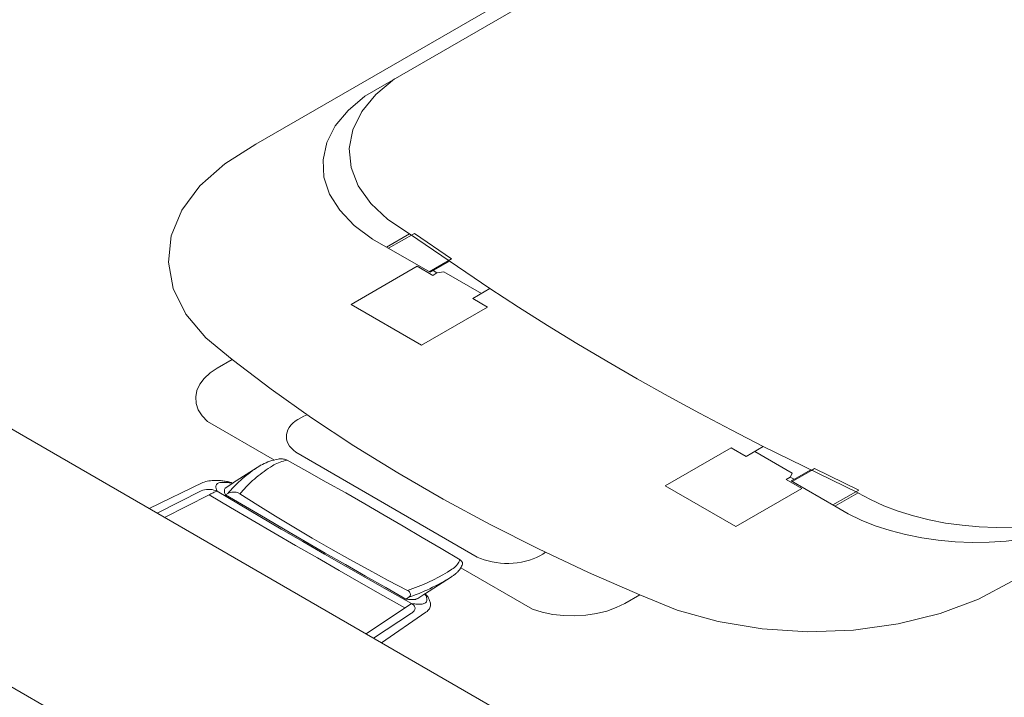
# Model space of a CAD drawing. Header units: millimetres. Extents: x 567 to 934, y -1 to 364.
# Tile 553 of 656: x 743.82 to 744.635, y 65.201 to 65.762. Entities that reach past the tile are written whole.
import ezdxf

# ---------------------------------------------------------------- set-up
doc = ezdxf.new("R2010")
doc.units = ezdxf.units.MM
doc.header["$MEASUREMENT"] = 0
doc.linetypes.add('JIS_02_2.0', pattern=[0.3, 0.2, -0.1])
for name, color, linetype, lineweight in [('A-WALL', 7, 'Continuous', 25), ('DI-Área do detalhe', 10, 'JIS_02_2.0', 0), ('Peças hidrossanitárias', 7, 'Continuous', 13)]:
    doc.layers.add(name, color=color, linetype=linetype, lineweight=lineweight)

msp = doc.modelspace()

# ---------------------------------------------------------------- linework, layer by layer
at = {"layer": 'A-WALL', "color": 8, "lineweight": 5}
msp.add_line((744.95442, 64.76387), (742.91441, 65.94168), dxfattribs=at)
at = {"layer": 'DI-Área do detalhe'}
msp.add_lwpolyline([(753.01732, 67.10552), (746.7732, 63.50048), (738.64811, 68.1915), (744.89223, 71.79655), (753.01732, 67.10552)], dxfattribs=at)
at = {"layer": 'Peças hidrossanitárias', "color": 8, "lineweight": 5}
for p, q in [((744.44404, 65.90629), (744.01514, 65.65866)), ((744.10541, 65.69857), (744.45439, 65.90006)), ((744.14242, 65.58466), (744.12326, 65.57359)), ((744.14635, 65.58497), (744.12495, 65.57262)), ((744.14242, 65.58466), (744.2088, 65.53924)), ((744.17702, 65.56387), (744.14635, 65.58497)), ((744.15941, 65.55272), (744.11174, 65.58024)), ((744.17436, 65.56234), (744.15856, 65.55322)), ((744.17552, 65.56201), (744.16064, 65.55342)), ((744.17436, 65.56234), (744.17702, 65.56387)), ((744.09396, 65.52622), (744.14852, 65.55772)), ((744.14852, 65.55772), (744.16151, 65.55022)), ((744.16179, 65.5541), (744.15941, 65.55272)), ((744.16151, 65.55022), (744.16501, 65.55224)), ((744.16501, 65.55224), (744.16179, 65.5541)), ((744.16521, 65.55227), (744.17073, 65.55312)), ((744.17073, 65.55312), (744.20179, 65.53519)), ((744.20871, 65.53931), (744.1946, 65.53111)), ((744.1946, 65.53111), (744.20689, 65.52402)), ((744.15233, 65.49252), (744.09396, 65.52622)), ((744.20689, 65.52402), (744.15233, 65.49252)), ((743.99558, 65.48065), (743.98315, 65.47347)), ((743.97493, 65.42938), (744.03046, 65.39732)), ((744.3541, 65.37603), (744.40866, 65.40753)), ((744.40866, 65.40753), (744.42094, 65.40043)), ((744.42094, 65.40043), (744.43513, 65.40857)), ((744.51368, 65.37031), (744.43513, 65.40857)), ((744.1984, 65.31711), (744.04818, 65.40384)), ((744.45908, 65.38664), (744.42809, 65.40453)), ((743.99588, 65.37814), (744.0191, 65.39309)), ((744.47503, 65.38874), (744.45923, 65.37962)), ((744.47446, 65.38942), (744.46058, 65.38141)), ((744.47503, 65.38874), (744.47769, 65.39028)), ((744.47769, 65.39028), (744.51423, 65.37258)), ((744.45753, 65.38335), (744.45403, 65.38133)), ((744.45403, 65.38133), (744.46703, 65.37383)), ((744.46075, 65.38149), (744.45753, 65.38335)), ((744.45764, 65.38358), (744.45908, 65.38664)), ((744.45837, 65.38012), (744.46075, 65.38149)), ((744.49548, 65.35869), (744.45837, 65.38012)), ((743.92683, 65.35715), (743.97121, 65.37872)), ((743.99611, 65.37829), (743.98974, 65.3742)), ((744.41247, 65.34233), (744.3541, 65.37603)), ((744.46703, 65.37383), (744.41247, 65.34233)), ((744.51423, 65.37258), (744.49284, 65.36022)), ((743.93343, 65.35334), (743.9699, 65.37185)), ((743.97631, 65.3686), (743.9394, 65.3499)), ((743.99005, 65.36855), (743.99189, 65.36977)), ((744.51368, 65.37031), (744.49452, 65.35925)), ((744.1847, 65.30827), (744.24412, 65.27397)), ((744.1771, 65.30082), (744.15477, 65.28646)), ((744.14176, 65.28389), (744.13933, 65.28236)), ((744.15492, 65.28655), (744.14908, 65.28281)), ((744.32048, 65.27872), (744.33291, 65.28589)), ((744.10645, 65.25345), (744.14397, 65.27866)), ((744.11241, 65.25001), (744.14381, 65.27063)), ((744.15595, 65.27153), (744.11901, 65.24619))]:
    msp.add_line(p, q, dxfattribs=at)
for points in [[(744.12995, 65.71274), (744.1144, 65.69991), (744.10276, 65.68576), (744.09534, 65.67069), (744.09235, 65.65512), (744.09387, 65.63948), (744.09987, 65.6242), (744.11017, 65.60971), (744.12448, 65.59641), (744.14242, 65.58466)], [(744.10541, 65.69857), (744.09141, 65.68676), (744.0808, 65.67383), (744.07384, 65.66009), (744.0707, 65.64589), (744.07147, 65.63159), (744.07612, 65.61753), (744.08453, 65.60407), (744.09651, 65.59154), (744.11174, 65.58024)], [(744.01514, 65.65866), (743.98939, 65.6426), (743.96875, 65.62424), (743.95381, 65.60412), (743.94502, 65.58283), (743.94262, 65.56099), (743.94669, 65.53923), (743.9571, 65.51818), (743.97356, 65.49847), (743.99558, 65.48065)], [(744.20871, 65.53931), (744.23241, 65.52397), (744.25649, 65.50883), (744.28094, 65.49388), (744.30575, 65.47914), (744.33092, 65.4646), (744.35646, 65.45028), (744.38234, 65.43616), (744.40857, 65.42226), (744.43513, 65.40857)], [(743.99558, 65.48065), (744.0277, 65.45615), (744.06125, 65.4323), (744.0962, 65.40914), (744.13252, 65.38668), (744.17014, 65.36495), (744.20905, 65.34399), (744.24917, 65.32381), (744.29048, 65.30443), (744.33291, 65.28589)], [(743.98315, 65.47347), (743.97714, 65.46944), (743.97225, 65.46493), (743.96859, 65.46005), (743.96624, 65.4549), (743.96525, 65.44961), (743.96565, 65.44429), (743.96743, 65.43907), (743.97054, 65.43406), (743.97493, 65.42938)], [(744.05763, 65.4348), (744.05482, 65.43368), (744.05221, 65.43242), (744.0498, 65.43102), (744.04764, 65.4295), (744.04573, 65.42787), (744.04409, 65.42614), (744.04274, 65.42433), (744.04169, 65.42246), (744.04094, 65.42054), (744.0405, 65.41859), (744.04038, 65.41662), (744.04058, 65.41465), (744.0411, 65.41271), (744.04193, 65.4108), (744.04306, 65.40894), (744.04449, 65.40715), (744.0462, 65.40545), (744.04818, 65.40384)], [(744.03365, 65.39817), (744.03185, 65.3978), (744.03009, 65.39738), (744.02837, 65.3969), (744.02669, 65.39638), (744.02506, 65.39581), (744.02349, 65.3952), (744.02197, 65.39454), (744.0205, 65.39383), (744.0191, 65.39309)], [(744.04101, 65.3972), (744.03948, 65.3969), (744.03799, 65.39654), (744.03653, 65.39613), (744.03512, 65.39567), (744.03376, 65.39516), (744.03245, 65.39461), (744.03119, 65.39402), (744.03, 65.39338), (744.02888, 65.39271)], [(744.04101, 65.3972), (744.04034, 65.39753), (744.03961, 65.39781), (744.03882, 65.39804), (744.03799, 65.39821), (744.03713, 65.39832), (744.03625, 65.39837), (744.03537, 65.39836), (744.0345, 65.39829), (744.03365, 65.39817)], [(744.18411, 65.31472), (744.16854, 65.32407), (744.15289, 65.33338), (744.13715, 65.34264), (744.12133, 65.35185), (744.10543, 65.36102), (744.08945, 65.37014), (744.07338, 65.37921), (744.05724, 65.38823), (744.04101, 65.3972)], [(744.0195, 65.3933), (744.01759, 65.39211), (744.01573, 65.39089), (744.0139, 65.38965), (744.01212, 65.38839), (744.01038, 65.38712), (744.00868, 65.38582), (744.00702, 65.38451), (744.00541, 65.38318), (744.00384, 65.38183)], [(744.02888, 65.39271), (744.02708, 65.39154), (744.02531, 65.39036), (744.02357, 65.38916), (744.02187, 65.38794), (744.0202, 65.38671), (744.01857, 65.38546), (744.01697, 65.3842), (744.01541, 65.38292), (744.01389, 65.38163)], [(743.98296, 65.38053), (743.98158, 65.38055), (743.98021, 65.38052), (743.97884, 65.38043), (743.97749, 65.38028), (743.97616, 65.38008), (743.97486, 65.37982), (743.9736, 65.3795), (743.97238, 65.37914), (743.97121, 65.37872)], [(743.99165, 65.37955), (743.99071, 65.37972), (743.98976, 65.37988), (743.9888, 65.38002), (743.98784, 65.38014), (743.98687, 65.38025), (743.9859, 65.38034), (743.98492, 65.38042), (743.98394, 65.38048), (743.98296, 65.38053)], [(744.00384, 65.38183), (744.00238, 65.38053), (744.00096, 65.37922), (743.99957, 65.3779), (743.99821, 65.37657), (743.99688, 65.37523), (743.99558, 65.37388), (743.99432, 65.37252), (743.99309, 65.37115), (743.99189, 65.36977)], [(744.01389, 65.38163), (744.01241, 65.38033), (744.01096, 65.37901), (744.00955, 65.37768), (744.00818, 65.37634), (744.00684, 65.37498), (744.00555, 65.37361), (744.00429, 65.37223), (744.00308, 65.37084), (744.0019, 65.36943)], [(743.98302, 65.37156), (743.98177, 65.37213), (743.98039, 65.37259), (743.9789, 65.37291), (743.97734, 65.37308), (743.97576, 65.37312), (743.97418, 65.37301), (743.97265, 65.37276), (743.97121, 65.37237), (743.9699, 65.37185)], [(743.9821, 65.37622), (743.98205, 65.3757), (743.98205, 65.37517), (743.98208, 65.37465), (743.98214, 65.37413), (743.98224, 65.37361), (743.98238, 65.37309), (743.98256, 65.37257), (743.98277, 65.37207), (743.98302, 65.37156)], [(743.98673, 65.37889), (743.98595, 65.37882), (743.98519, 65.37869), (743.98448, 65.37848), (743.98384, 65.37821), (743.98328, 65.37789), (743.98282, 65.37752), (743.98246, 65.37711), (743.98222, 65.37667), (743.9821, 65.37622)], [(743.99583, 65.37811), (743.99486, 65.37831), (743.99388, 65.37848), (743.99288, 65.37863), (743.99187, 65.37874), (743.99085, 65.37883), (743.98982, 65.37889), (743.98879, 65.37892), (743.98776, 65.37892), (743.98673, 65.37889)], [(743.98974, 65.3742), (743.98945, 65.37359), (743.98924, 65.37296), (743.98911, 65.37232), (743.98906, 65.37168), (743.9891, 65.37104), (743.98921, 65.37041), (743.98941, 65.36978), (743.98969, 65.36916), (743.99005, 65.36855)], [(743.99588, 65.37814), (743.99546, 65.37835), (743.99503, 65.37854), (743.99459, 65.37873), (743.99413, 65.3789), (743.99365, 65.37905), (743.99317, 65.3792), (743.99267, 65.37933), (743.99216, 65.37945), (743.99165, 65.37955)], [(743.98302, 65.37156), (743.9822, 65.37129), (743.9814, 65.371), (743.98062, 65.3707), (743.97986, 65.37038), (743.97911, 65.37005), (743.97838, 65.36971), (743.97767, 65.36935), (743.97698, 65.36898), (743.97631, 65.3686)], [(743.97631, 65.3686), (743.99418, 65.35811), (744.01209, 65.34765), (744.03004, 65.3372), (744.04802, 65.32677), (744.06603, 65.31637), (744.08409, 65.30599), (744.10218, 65.29563), (744.12031, 65.28529), (744.13847, 65.27497)], [(743.98302, 65.37156), (744.00064, 65.36109), (744.01833, 65.35066), (744.03609, 65.34026), (744.05391, 65.3299), (744.07179, 65.31958), (744.08974, 65.30929), (744.10775, 65.29905), (744.12583, 65.28883), (744.14397, 65.27866)], [(743.99005, 65.36855), (744.00648, 65.35889), (744.02295, 65.34924), (744.03946, 65.33962), (744.05601, 65.33002), (744.0726, 65.32045), (744.08923, 65.31089), (744.10589, 65.30136), (744.12259, 65.29185), (744.13933, 65.28236)], [(744.00203, 65.3696), (744.00108, 65.37006), (744.00001, 65.37042), (743.99885, 65.37067), (743.99764, 65.37081), (743.9964, 65.37083), (743.99517, 65.37073), (743.99399, 65.37052), (743.99289, 65.37019), (743.99189, 65.36977)], [(744.0019, 65.36943), (744.0166, 65.36013), (744.03148, 65.35092), (744.04655, 65.34182), (744.0618, 65.33281), (744.07722, 65.32391), (744.09283, 65.31511), (744.1086, 65.30641), (744.12455, 65.29782), (744.14067, 65.28934)], [(744.51359, 65.37036), (744.52392, 65.3647), (744.53506, 65.35959), (744.54694, 65.35506), (744.55946, 65.35114), (744.57251, 65.34787), (744.58602, 65.34527), (744.59986, 65.34336), (744.61394, 65.34216), (744.62815, 65.34166), (744.64238, 65.34189), (744.65652, 65.34283), (744.67047, 65.34448), (744.68411, 65.34682), (744.69735, 65.34984), (744.71008, 65.35352), (744.7222, 65.35782), (744.73363, 65.36272), (744.74428, 65.36818)], [(744.49548, 65.35869), (744.50546, 65.35293), (744.5163, 65.34771), (744.5279, 65.34307), (744.54018, 65.33905), (744.55303, 65.33568), (744.56635, 65.33299), (744.58004, 65.331), (744.59398, 65.32973), (744.60806, 65.32918), (744.62217, 65.32937), (744.6362, 65.33028), (744.65003, 65.33191), (744.66354, 65.33426), (744.67664, 65.33729), (744.68922, 65.34099), (744.70117, 65.34533), (744.7124, 65.35026), (744.72282, 65.35576)], [(744.1984, 65.31711), (744.20121, 65.31587), (744.2042, 65.31478), (744.20736, 65.31385), (744.21064, 65.3131), (744.21403, 65.31252), (744.2175, 65.31212), (744.22102, 65.3119), (744.22456, 65.31187), (744.22809, 65.31203), (744.23157, 65.31237), (744.23499, 65.31289), (744.23832, 65.31359), (744.24151, 65.31446), (744.24456, 65.3155), (744.24743, 65.3167), (744.2501, 65.31803), (744.25255, 65.31951), (744.25476, 65.32111)], [(744.14067, 65.28934), (744.14518, 65.29097), (744.1496, 65.29269), (744.1539, 65.2945), (744.15811, 65.29639), (744.1622, 65.29836), (744.16617, 65.30041), (744.17002, 65.30253), (744.17375, 65.30473), (744.17734, 65.30699)], [(744.17734, 65.30699), (744.17843, 65.30775), (744.17943, 65.30854), (744.18035, 65.30936), (744.18119, 65.31021), (744.18193, 65.31109), (744.18258, 65.31199), (744.18314, 65.31292), (744.18359, 65.31386), (744.18395, 65.31482)], [(744.18156, 65.30427), (744.18228, 65.30499), (744.18296, 65.30572), (744.18358, 65.30647), (744.18414, 65.30723), (744.18464, 65.30801), (744.18509, 65.3088), (744.18548, 65.3096), (744.18581, 65.3104), (744.18608, 65.31122)], [(744.18608, 65.31122), (744.18616, 65.31164), (744.18617, 65.31207), (744.18609, 65.31249), (744.18594, 65.31291), (744.18572, 65.31331), (744.18542, 65.3137), (744.18504, 65.31407), (744.18461, 65.31441), (744.18411, 65.31472)], [(744.15663, 65.2898), (744.15906, 65.29093), (744.16145, 65.29208), (744.1638, 65.29326), (744.16612, 65.29446), (744.16839, 65.29568), (744.17063, 65.29693), (744.17283, 65.29821), (744.17498, 65.2995), (744.1771, 65.30082)], [(744.1771, 65.30082), (744.17764, 65.30118), (744.17818, 65.30155), (744.1787, 65.30192), (744.17921, 65.3023), (744.17971, 65.30268), (744.18019, 65.30307), (744.18066, 65.30346), (744.18112, 65.30386), (744.18156, 65.30427)], [(744.33291, 65.28589), (744.36377, 65.27318), (744.39792, 65.26368), (744.43437, 65.25766), (744.47206, 65.25531), (744.50989, 65.2567), (744.54677, 65.26178), (744.58161, 65.2704), (744.61341, 65.28232), (744.64123, 65.29718)], [(744.13933, 65.28236), (744.13988, 65.28229), (744.14044, 65.28223), (744.14099, 65.28217), (744.14155, 65.28211), (744.14211, 65.28206), (744.14267, 65.28202), (744.14323, 65.28197), (744.14379, 65.28194), (744.14435, 65.2819)], [(744.14176, 65.28389), (744.14233, 65.28447), (744.14275, 65.2851), (744.14299, 65.28575), (744.14307, 65.28641), (744.14297, 65.28708), (744.14269, 65.28772), (744.14226, 65.28834), (744.14166, 65.28891), (744.14092, 65.28942)], [(744.14176, 65.28389), (744.14348, 65.28449), (744.14518, 65.28511), (744.14687, 65.28574), (744.14853, 65.28638), (744.15019, 65.28704), (744.15182, 65.28771), (744.15344, 65.28839), (744.15505, 65.28909), (744.15663, 65.2898)], [(744.14435, 65.2819), (744.14492, 65.28189), (744.14549, 65.2819), (744.14605, 65.28195), (744.14661, 65.28202), (744.14715, 65.28212), (744.14767, 65.28226), (744.14817, 65.28241), (744.14864, 65.2826), (744.14908, 65.28281)], [(744.15718, 65.28456), (744.157, 65.28481), (744.1568, 65.28504), (744.15657, 65.28527), (744.15632, 65.28549), (744.15605, 65.28571), (744.15576, 65.28591), (744.15545, 65.2861), (744.15512, 65.28629), (744.15477, 65.28646)], [(744.1566, 65.28082), (744.15665, 65.28147), (744.15664, 65.28212), (744.15657, 65.28277), (744.15644, 65.28342), (744.15625, 65.28406), (744.156, 65.2847), (744.1557, 65.28533), (744.15534, 65.28594), (744.15492, 65.28655)], [(744.15967, 65.27834), (744.15955, 65.27905), (744.15938, 65.27976), (744.15918, 65.28046), (744.15895, 65.28116), (744.15867, 65.28185), (744.15835, 65.28254), (744.158, 65.28322), (744.15761, 65.2839), (744.15718, 65.28456)], [(744.14381, 65.27063), (744.14442, 65.27098), (744.14497, 65.27137), (744.14545, 65.27178), (744.14588, 65.27222), (744.14623, 65.27267), (744.14651, 65.27314), (744.14671, 65.27363), (744.14684, 65.27412), (744.14689, 65.27462), (744.14686, 65.27512), (744.14675, 65.27562), (744.14656, 65.27611), (744.14631, 65.27658), (744.14597, 65.27704), (744.14557, 65.27749), (744.1451, 65.27791), (744.14456, 65.2783), (744.14397, 65.27866)], [(744.14397, 65.27866), (744.14483, 65.27852), (744.14571, 65.2784), (744.14659, 65.2783), (744.14748, 65.27822), (744.14838, 65.27817), (744.14927, 65.27813), (744.15017, 65.27811), (744.15107, 65.27812), (744.15197, 65.27814)], [(744.15197, 65.27814), (744.15276, 65.27821), (744.15351, 65.27835), (744.15422, 65.27856), (744.15486, 65.27883), (744.15542, 65.27915), (744.15589, 65.27952), (744.15624, 65.27993), (744.15649, 65.28037), (744.1566, 65.28082)], [(744.15595, 65.27153), (744.15681, 65.27217), (744.15757, 65.27286), (744.15822, 65.27358), (744.15876, 65.27433), (744.15918, 65.27511), (744.15949, 65.27591), (744.15967, 65.27671), (744.15973, 65.27753), (744.15967, 65.27834)], [(744.24412, 65.27397), (744.25222, 65.27144), (744.2609, 65.26964), (744.26994, 65.26861), (744.27915, 65.26838), (744.28831, 65.26895), (744.29722, 65.27031), (744.30568, 65.27242), (744.31349, 65.27525), (744.32048, 65.27872)]]:
    msp.add_lwpolyline(points, dxfattribs=at)

doc.saveas('drawing.dxf')
